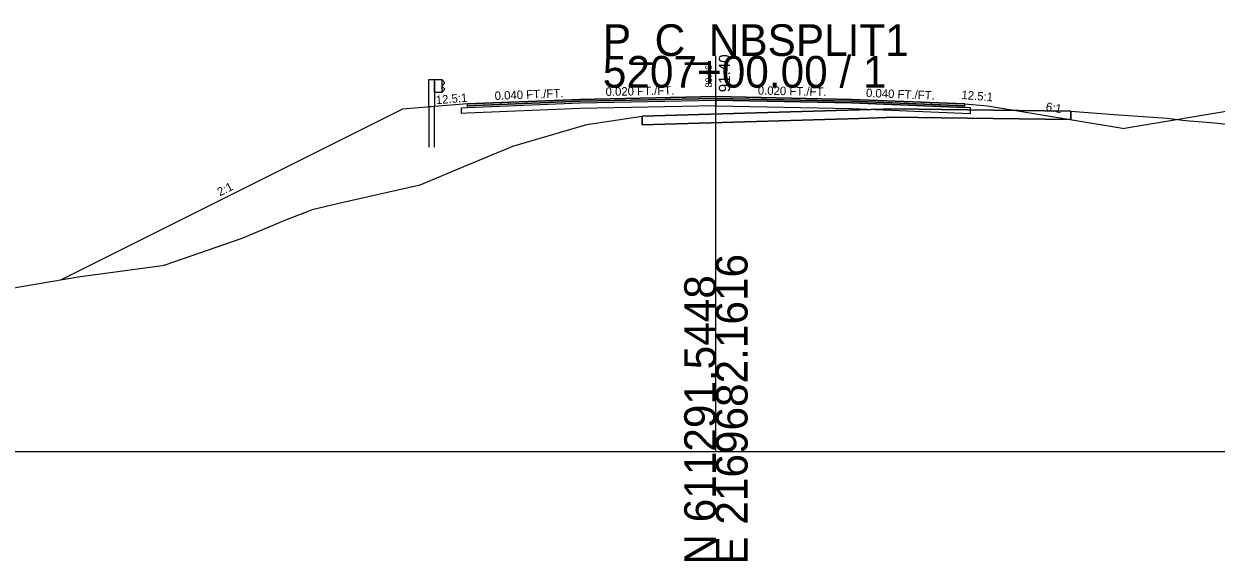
# Model space of a CAD drawing. Extents: x -26 to 1303, y -3010 to 12038.
# Drawn here: x 1088.8 to 1194.2, y 4490.3 to 4537.8 of the extents above; entities that cross this region are included whole.
import ezdxf

# ---------------------------------------------------------------- set-up
doc = ezdxf.new("R2010")
doc.units = 0
for name, color, linetype in [('RD_GPK_XS_Cell', 7, 'Continuous'), ('RD_PD_Final_TrvlWay', 7, 'Continuous'), ('RD_XS_Base', 7, 'Continuous'), ('RD_XS_ExGround', 7, 'Continuous'), ('RD_XS_ExPaveRet', 7, 'Continuous'), ('RD_XS_GR', 7, 'Continuous'), ('RD_XS_Greenside', 7, 'Continuous'), ('RD_XS_Pave', 7, 'Continuous'), ('RD_XS_PaveOvlay_CP', 7, 'Continuous'), ('RD_XS_TieSlope', 7, 'Continuous'), ('RD_XS_TX_Elev_EX', 7, 'Continuous'), ('RD_XS_TX_Elev_PR', 7, 'Continuous'), ('RD_XS_TX_ShdSlope', 7, 'Continuous'), ('RD_XS_TX_Slope', 7, 'Continuous')]:
    doc.layers.add(name, color=color, linetype=linetype)

msp = doc.modelspace()

# ---------------------------------------------------------------- linework, layer by layer
at = {"layer": 'RD_GPK_XS_Cell'}
for p, q in [((1150, 4500), (1150, 4535)), ((1000, 4500), (1150, 4500)), ((1150, 4500), (1300, 4500))]:
    msp.add_line(p, q, dxfattribs=at)
at = {"layer": 'RD_PD_Final_TrvlWay'}
for p, q in [((1125.11, 4530.53), (1124.61, 4530.49)), ((1124.61, 4530.49), (1124.61, 4526.92)), ((1125.11, 4526.92), (1125.11, 4530.53))]:
    msp.add_line(p, q, dxfattribs=at)
at = {"layer": 'RD_XS_Base'}
for p, q in [((1127.5, 4530.42), (1128, 4530.44)), ((1128, 4530.44), (1138, 4530.84)), ((1128, 4530.44), (1128, 4530.44)), ((1138, 4530.84), (1150, 4531.08)), ((1138, 4530.84), (1138, 4530.84)), ((1150, 4530.58), (1138, 4530.34)), ((1150, 4531.08), (1150, 4531.24)), ((1150, 4531.24), (1150, 4530.58)), ((1150, 4531.08), (1150, 4530.58)), ((1162, 4530.84), (1150, 4531.08)), ((1150, 4531.08), (1150, 4531.08)), ((1150, 4530.58), (1150, 4530.58)), ((1150, 4530.58), (1150, 4530.58)), ((1150, 4530.58), (1162, 4530.34)), ((1172, 4530.44), (1162, 4530.84)), ((1164, 4530.76), (1164, 4530.76)), ((1172.5, 4530.42), (1172, 4530.44)), ((1172, 4530.44), (1172, 4530.44)), ((1127.5, 4529.92), (1127.5, 4530.42)), ((1127.5, 4530.42), (1127.5, 4530.42)), ((1128, 4529.94), (1127.5, 4529.92)), ((1127.5, 4529.92), (1127.5, 4529.92)), ((1127.5, 4529.92), (1127.5, 4529.92)), ((1138, 4530.34), (1128, 4529.94)), ((1128, 4529.94), (1128, 4529.94)), ((1138, 4530.34), (1138, 4530.34)), ((1162, 4530.34), (1172.5, 4529.92)), ((1164, 4530.26), (1164, 4530.26)), ((1172.5, 4529.92), (1172.5, 4530.42)), ((1172.5, 4530.42), (1172.5, 4530.42)), ((1172.5, 4529.92), (1172.5, 4529.92)), ((1172.5, 4529.92), (1172.5, 4529.92))]:
    msp.add_line(p, q, dxfattribs=at)
at = {"layer": 'RD_XS_ExGround'}
msp.add_lwpolyline([(1086.32, 4514.23), (1093.59, 4515.45), (1101.02, 4516.46), (1101.14, 4516.48), (1101.17, 4516.48), (1101.21, 4516.49), (1101.29, 4516.52), (1108.12, 4518.87), (1111.98, 4520.51), (1114.42, 4521.44), (1116.64, 4521.98), (1123.69, 4523.57), (1123.84, 4523.61), (1128.06, 4525.36), (1128.7, 4525.63), (1132.04, 4527.01), (1135.67, 4528.07), (1138.57, 4528.94), (1143.47, 4529.67), (1162.67, 4530.23), (1165.84, 4530.33), (1169.95, 4530.27), (1181.38, 4530.13), (1185.22, 4529.83), (1189.9, 4529.5), (1191.52, 4529.28), (1194.1, 4529.07), (1199.36, 4528.5)], dxfattribs=at)
at = {"layer": 'RD_XS_ExPaveRet'}
msp.add_line((1162.67, 4530.23), (1143.47, 4529.67), dxfattribs=at)
for points in [[(1181.38, 4530.13), (1181.38, 4529.38), (1181.38, 4529.38), (1181.38, 4529.38), (1181.38, 4529.38), (1169.95, 4529.52), (1169.95, 4529.52), (1165.84, 4529.58), (1162.67, 4529.48), (1162.67, 4529.48), (1143.47, 4528.92), (1143.47, 4528.92), (1143.47, 4528.92), (1143.47, 4529.67), (1143.47, 4529.67), (1162.67, 4530.23), (1162.67, 4530.23), (1165.84, 4530.33), (1169.95, 4530.27), (1169.95, 4530.27), (1181.38, 4530.13), (1181.38, 4530.13), (1181.38, 4530.13)], [(1143.47, 4529.67), (1143.47, 4528.92), (1162.67, 4529.48), (1165.84, 4529.58), (1169.95, 4529.52), (1181.38, 4529.38), (1181.38, 4529.38), (1181.38, 4530.13), (1181.38, 4530.13), (1169.95, 4530.27), (1165.84, 4530.33), (1162.67, 4530.23)]]:
    msp.add_lwpolyline(points, dxfattribs=at)
at = {"layer": 'RD_XS_GR'}
for points in [[(1125.11, 4532.92), (1125.11, 4530.53), (1124.61, 4530.49), (1124.61, 4532.92), (1124.86, 4532.92), (1125.11, 4532.92)], [(1125.77, 4532.92), (1125.77, 4531.76), (1125.11, 4531.76), (1125.11, 4532.92), (1125.77, 4532.92)], [(1126.04, 4532.63), (1125.77, 4532.92), (1125.77, 4531.76), (1125.77, 4531.76), (1125.77, 4531.76), (1126.04, 4532.05), (1126.04, 4532.05), (1125.77, 4532.34), (1125.77, 4532.34), (1126.04, 4532.63), (1126.04, 4532.63)]]:
    msp.add_lwpolyline(points, dxfattribs=at)
at = {"layer": 'RD_XS_Greenside'}
for p, q in [((1174, 4530.6), (1186.14, 4528.58)), ((1122.29, 4530.3), (1092.09, 4515.2)), ((1196.37, 4530.28), (1186.14, 4528.58))]:
    msp.add_line(p, q, dxfattribs=at)
at = {"layer": 'RD_XS_Pave'}
for p, q in [((1138, 4531.16), (1128, 4530.76)), ((1138, 4531), (1128, 4530.6)), ((1128, 4530.6), (1138, 4531)), ((1128, 4530.44), (1138, 4530.84)), ((1128, 4530.76), (1128, 4530.76)), ((1128, 4530.76), (1128, 4530.6)), ((1128, 4530.6), (1128, 4530.6)), ((1128, 4530.6), (1128, 4530.44)), ((1128, 4530.6), (1128, 4530.6)), ((1128, 4530.6), (1128, 4530.6)), ((1128, 4530.44), (1128, 4530.44)), ((1128, 4530.44), (1128, 4530.44)), ((1150, 4531.4), (1138, 4531.16)), ((1150, 4531.24), (1138, 4531)), ((1138, 4531), (1150, 4531.24)), ((1138, 4531.16), (1138, 4531.16)), ((1138, 4530.84), (1150, 4531.08)), ((1138, 4531), (1138, 4531)), ((1138, 4531), (1138, 4531)), ((1138, 4530.84), (1138, 4530.84)), ((1162, 4531.16), (1150, 4531.4)), ((1150, 4531.08), (1150, 4531.24)), ((1150, 4531.24), (1162, 4531)), ((1162, 4531), (1150, 4531.24)), ((1150, 4531.24), (1150, 4531.08)), ((1150, 4531.08), (1150, 4531.08)), ((1150, 4531.08), (1150, 4531.08)), ((1150, 4531.08), (1162, 4530.84)), ((1172, 4530.76), (1162, 4531.16)), ((1162, 4531), (1172, 4530.6)), ((1172, 4530.6), (1162, 4531)), ((1162, 4530.84), (1172, 4530.44)), ((1164, 4531.08), (1164, 4531.08)), ((1164, 4530.92), (1164, 4530.92)), ((1164, 4530.92), (1164, 4530.92)), ((1164, 4530.76), (1164, 4530.76)), ((1172, 4530.6), (1172, 4530.76)), ((1172, 4530.76), (1172, 4530.76)), ((1172, 4530.6), (1172, 4530.6)), ((1172, 4530.6), (1172, 4530.6)), ((1172, 4530.44), (1172, 4530.6)), ((1172, 4530.6), (1172, 4530.6)), ((1172, 4530.44), (1172, 4530.44)), ((1172, 4530.44), (1172, 4530.44))]:
    msp.add_line(p, q, dxfattribs=at)
at = {"layer": 'RD_XS_PaveOvlay_CP'}
for p, q in [((1128, 4530.76), (1138, 4531.16)), ((1138, 4531.16), (1150, 4531.4)), ((1150, 4531.4), (1162, 4531.16)), ((1162, 4531.16), (1172, 4530.76))]:
    msp.add_line(p, q, dxfattribs=at)
at = {"layer": 'RD_XS_TieSlope'}
for p, q in [((1128, 4530.76), (1122.29, 4530.3)), ((1172, 4530.76), (1174, 4530.6))]:
    msp.add_line(p, q, dxfattribs=at)

# ---------------------------------------------------------------- texts
at = {"layer": 'RD_GPK_XS_Cell'}
for s, p in [('P_C_NBSPLIT1', (1140, 4535)), ('5207+00.00 / 1', (1140, 4532.2))]:
    msp.add_text(s, height=2.8, dxfattribs=at).set_placement(p)
for s, p in [('E 2169682.1616', (1152.8, 4490)), ('N 611291.5448', (1150, 4490))]:
    msp.add_text(s, height=2.8, rotation=90, dxfattribs=at).set_placement(p)
at = {"layer": 'RD_XS_TX_Elev_EX'}
msp.add_text('89.86', height=0.6, rotation=90, dxfattribs=at).set_placement((1149.66, 4532.21))
at = {"layer": 'RD_XS_TX_Elev_PR'}
msp.add_text('91.40', height=1, rotation=90, dxfattribs=at).set_placement((1151.25, 4531.79))
at = {"layer": 'RD_XS_TX_ShdSlope'}
for rotation, p in [(4.5739, (1125.26, 4530.73)), (355.4261, (1171.69, 4531.2))]:
    msp.add_text('12.5:1', height=0.75, rotation=rotation, dxfattribs=at).set_placement(p)
at = {"layer": 'RD_XS_TX_Slope'}
for s, rotation, p in [('0.040 FT./FT.', 2.2906, (1130.45, 4531.1)), ('0.020 FT./FT.', 1.1458, (1140.25, 4531.46)), ('0.020 FT./FT.', 358.8542, (1153.7, 4531.58)), ('0.040 FT./FT.', 357.7094, (1163.26, 4531.37)), ('6:1', 350.5377, (1179.13, 4530.17)), ('2:1', 26.5651, (1106.13, 4522.57))]:
    msp.add_text(s, height=0.75, rotation=rotation, dxfattribs=at).set_placement(p)

doc.saveas('drawing.dxf')
